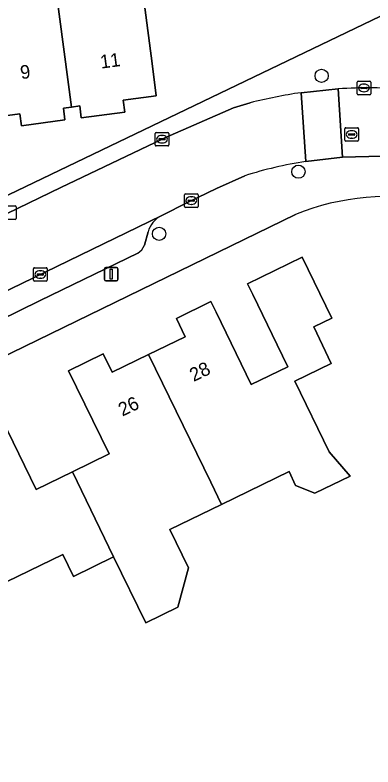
# Model space of a CAD drawing. Extents: x 163426 to 164192, y 380329 to 381641.
# Drawn here: x 163641.1 to 163667.5, y 381334.1 to 381389.6 of the extents above; entities that cross this region are included whole.
import ezdxf

# ---------------------------------------------------------------- set-up
doc = ezdxf.new("R2010")
doc.units = 0
for name, color, linetype in [('IMGEO_Boom', 7, 'Continuous'), ('IMGEO_Erf', 7, 'Continuous'), ('IMGEO_Kolk', 7, 'Continuous'), ('IMGEO_Lichtmast', 7, 'Continuous'), ('IMGEO_Pand', 7, 'Continuous'), ('IMGEO_Pand_nummerreeks', 7, 'Continuous'), ('IMGEO_Parkeervlak_open', 7, 'Continuous'), ('IMGEO_Rijbaan_lokaal_open', 7, 'Continuous'), ('IMGEO_Rioolput', 7, 'Continuous'), ('IMGEO_Voetpad_open', 7, 'Continuous')]:
    doc.layers.add(name, color=color, linetype=linetype)

msp = doc.modelspace()

# ---------------------------------------------------------------- linework, layer by layer
at = {"layer": 'IMGEO_Boom'}
for centre in [(163663.754, 381385.141), (163662.04, 381378.068), (163651.755, 381373.476)]:
    msp.add_circle(centre, 0.489, dxfattribs=at)
at = {"layer": 'IMGEO_Erf'}
for points in [[(163650.648, 381390.559), (163651.232, 381386.05), (163651.54, 381383.67), (163649.109, 381383.35), (163649.225, 381382.469), (163646.011, 381382.047), (163645.896, 381382.92), (163645.29, 381382.84), (163644.685, 381382.761), (163644.8, 381381.888), (163641.586, 381381.465), (163641.471, 381382.338), (163639.05, 381382.02), (163638.729, 381384.398), (163638.13, 381388.83), (163635.18, 381388.45), (163634.39, 381394.44)], [(163637.998, 381375.108), (163640.009, 381376.075), (163673.072, 381391.971)], [(163661.825, 381374.917), (163575.154, 381332.697)], [(163639.67, 381360.74), (163642.679, 381354.599), (163645.372, 381355.918), (163648.065, 381357.238), (163645.06, 381363.37), (163647.62, 381364.61), (163648.279, 381363.255), (163650.977, 381364.567), (163653.689, 381365.885), (163653.03, 381367.24), (163655.58, 381368.49), (163655.965, 381367.699), (163658.561, 381362.361), (163661.257, 381363.672), (163660.47, 381365.29), (163658.668, 381368.996), (163658.283, 381369.787), (163662.329, 381371.755), (163664.516, 381367.259), (163663.17, 381366.61), (163664.47, 381363.91), (163661.772, 381362.597), (163664.31, 381357.38), (163665.861, 381355.577), (163663.259, 381354.325), (163661.831, 381354.907), (163661.348, 381355.938), (163656.358, 381353.509), (163652.554, 381351.657), (163653.935, 381348.82), (163653.134, 381345.908), (163650.766, 381344.755), (163648.392, 381349.631), (163645.434, 381348.191), (163644.643, 381349.816), (163639.653, 381347.387)]]:
    msp.add_lwpolyline(points, dxfattribs=at)
msp.add_arc((163668.751, 381357.61), 18.641, 78.7638, 111.81, dxfattribs=at)
at = {"layer": 'IMGEO_Kolk'}
for p, q in [((163666.377, 381383.825), (163666.377, 381384.677)), ((163666.452, 381384.751), (163667.304, 381384.751)), ((163666.865, 381384.531), (163666.89, 381384.531)), ((163667.378, 381384.677), (163667.378, 381383.825)), ((163666.636, 381384.245), (163666.636, 381384.257)), ((163667.074, 381384.208), (163666.676, 381384.208)), ((163666.679, 381384.294), (163667.077, 381384.294)), ((163666.888, 381383.971), (163666.863, 381383.971)), ((163667.12, 381384.257), (163667.12, 381384.245)), ((163667.304, 381383.751), (163666.452, 381383.751)), ((163651.472, 381380.04), (163651.472, 381380.892)), ((163651.547, 381380.966), (163652.399, 381380.966)), ((163651.96, 381380.746), (163651.985, 381380.746)), ((163652.473, 381380.892), (163652.473, 381380.04)), ((163651.731, 381380.46), (163651.731, 381380.472)), ((163652.169, 381380.423), (163651.771, 381380.423)), ((163651.774, 381380.509), (163652.172, 381380.509)), ((163651.983, 381380.186), (163651.958, 381380.186)), ((163652.215, 381380.472), (163652.215, 381380.46)), ((163652.399, 381379.966), (163651.547, 381379.966)), ((163653.628, 381375.509), (163653.628, 381376.361)), ((163653.703, 381376.435), (163654.555, 381376.435)), ((163654.116, 381376.215), (163654.141, 381376.215)), ((163654.629, 381376.361), (163654.629, 381375.509)), ((163640.267, 381375.549), (163641.119, 381375.549)), ((163653.887, 381375.929), (163653.887, 381375.941)), ((163654.325, 381375.892), (163653.927, 381375.892)), ((163653.93, 381375.978), (163654.328, 381375.978)), ((163654.139, 381375.655), (163654.114, 381375.655)), ((163654.371, 381375.941), (163654.371, 381375.929)), ((163641.193, 381375.475), (163641.193, 381374.623)), ((163654.555, 381375.435), (163653.703, 381375.435)), ((163641.119, 381374.549), (163640.267, 381374.549)), ((163642.482, 381370.054), (163642.482, 381370.906)), ((163642.557, 381370.98), (163643.409, 381370.98)), ((163642.97, 381370.76), (163642.995, 381370.76)), ((163643.483, 381370.906), (163643.483, 381370.054)), ((163643.409, 381369.98), (163642.557, 381369.98)), ((163642.741, 381370.474), (163642.741, 381370.486)), ((163643.179, 381370.437), (163642.781, 381370.437)), ((163642.784, 381370.523), (163643.182, 381370.523)), ((163642.993, 381370.2), (163642.968, 381370.2)), ((163643.225, 381370.486), (163643.225, 381370.474))]:
    msp.add_line(p, q, dxfattribs=at)
for points in [[(163666.377, 381383.825), (163666.377, 381384.677)], [(163666.452, 381384.751), (163667.304, 381384.751)], [(163667.378, 381384.677), (163667.378, 381383.825)], [(163667.304, 381383.751), (163666.452, 381383.751)], [(163651.472, 381380.04), (163651.472, 381380.892)], [(163651.547, 381380.966), (163652.399, 381380.966)], [(163652.473, 381380.892), (163652.473, 381380.04)], [(163652.399, 381379.966), (163651.547, 381379.966)], [(163653.628, 381375.509), (163653.628, 381376.361)], [(163653.703, 381376.435), (163654.555, 381376.435)], [(163654.629, 381376.361), (163654.629, 381375.509)], [(163640.267, 381375.549), (163641.119, 381375.549)], [(163641.193, 381375.475), (163641.193, 381374.623)], [(163654.555, 381375.435), (163653.703, 381375.435)], [(163641.119, 381374.549), (163640.267, 381374.549)], [(163642.482, 381370.054), (163642.482, 381370.906)], [(163642.557, 381370.98), (163643.409, 381370.98)], [(163643.483, 381370.906), (163643.483, 381370.054)], [(163643.409, 381369.98), (163642.557, 381369.98)]]:
    msp.add_lwpolyline(points, dxfattribs=at)
for centre, radius, start, end in [((163666.454, 381384.675), 0.0765, 91.552, 178.448), ((163666.454, 381384.675), 0.0765, 91.552, 178.448), ((163667.302, 381384.675), 0.0765, 1.552, 88.448), ((163667.302, 381384.675), 0.0765, 1.552, 88.448), ((163666.676, 381384.254), 0.0403, 85.8775, 175.7526), ((163666.673, 381384.244), 0.0366, 178.938, 274.7102), ((163667.077, 381384.251), 0.043, 264.8664, 352.4533), ((163667.081, 381384.256), 0.0386, 1.7309, 96.639), ((163666.454, 381383.827), 0.0765, 181.552, 268.448), ((163666.454, 381383.827), 0.0765, 181.552, 268.448), ((163667.302, 381383.827), 0.0765, 271.552, 358.448), ((163667.302, 381383.827), 0.0765, 271.552, 358.448), ((163651.549, 381380.89), 0.0765, 91.552, 178.448), ((163651.549, 381380.89), 0.0765, 91.552, 178.448), ((163652.397, 381380.89), 0.0765, 1.552, 88.448), ((163652.397, 381380.89), 0.0765, 1.552, 88.448), ((163651.549, 381380.042), 0.0765, 181.552, 268.448), ((163651.549, 381380.042), 0.0765, 181.552, 268.448), ((163651.771, 381380.469), 0.0403, 85.8775, 175.7526), ((163651.768, 381380.459), 0.0366, 178.938, 274.7102), ((163652.172, 381380.466), 0.043, 264.8664, 352.4533), ((163652.176, 381380.471), 0.0386, 1.7309, 96.639), ((163652.397, 381380.042), 0.0765, 271.552, 358.448), ((163652.397, 381380.042), 0.0765, 271.552, 358.448), ((163653.705, 381376.359), 0.0765, 91.552, 178.448), ((163653.705, 381376.359), 0.0765, 91.552, 178.448), ((163654.553, 381376.359), 0.0765, 1.552, 88.448), ((163654.553, 381376.359), 0.0765, 1.552, 88.448), ((163641.117, 381375.473), 0.0765, 1.552, 88.448), ((163641.117, 381375.473), 0.0765, 1.552, 88.448), ((163653.927, 381375.938), 0.0403, 85.8775, 175.7526), ((163653.924, 381375.928), 0.0366, 178.938, 274.7102), ((163654.328, 381375.935), 0.043, 264.8664, 352.4533), ((163654.332, 381375.94), 0.0386, 1.7309, 96.639), ((163653.705, 381375.511), 0.0765, 181.552, 268.448), ((163653.705, 381375.511), 0.0765, 181.552, 268.448), ((163654.553, 381375.511), 0.0765, 271.552, 358.448), ((163654.553, 381375.511), 0.0765, 271.552, 358.448), ((163641.117, 381374.625), 0.0765, 271.552, 358.448), ((163641.117, 381374.625), 0.0765, 271.552, 358.448), ((163642.559, 381370.904), 0.0765, 91.552, 178.448), ((163642.559, 381370.904), 0.0765, 91.552, 178.448), ((163643.407, 381370.904), 0.0765, 1.552, 88.448), ((163643.407, 381370.904), 0.0765, 1.552, 88.448), ((163642.559, 381370.056), 0.0765, 181.552, 268.448), ((163642.559, 381370.056), 0.0765, 181.552, 268.448), ((163642.781, 381370.483), 0.0403, 85.8775, 175.7526), ((163642.778, 381370.473), 0.0366, 178.938, 274.7102), ((163643.182, 381370.48), 0.043, 264.8664, 352.4533), ((163643.186, 381370.485), 0.0386, 1.7309, 96.639), ((163643.407, 381370.056), 0.0765, 271.552, 358.448), ((163643.407, 381370.056), 0.0765, 271.552, 358.448)]:
    msp.add_arc(centre, radius, start, end, dxfattribs=at)
for centre, major_axis, ratio, start_param, end_param in [((163666.864, 381384.251), (-0.387, 0.002), 0.722429, 4.712389, 7.853982), ((163666.889, 381384.251), (-0.39, 0.002), 0.717154, 1.570796, 4.712389), ((163651.959, 381380.466), (-0.387, 0.002), 0.722429, 4.712389, 7.853982), ((163651.984, 381380.466), (-0.39, 0.002), 0.717154, 1.570796, 4.712389), ((163654.115, 381375.935), (-0.387, 0.002), 0.722429, 4.712389, 7.853982), ((163654.14, 381375.935), (-0.39, 0.002), 0.717154, 1.570796, 4.712389), ((163642.969, 381370.48), (-0.387, 0.002), 0.722429, 4.712389, 7.853982), ((163642.994, 381370.48), (-0.39, 0.002), 0.717154, 1.570796, 4.712389)]:
    msp.add_ellipse(centre, major_axis=major_axis, ratio=ratio, start_param=start_param, end_param=end_param, dxfattribs=at)
at = {"layer": 'IMGEO_Lichtmast'}
for p, q in [((163647.716, 381370.106), (163647.716, 381370.906)), ((163647.716, 381370.906), (163647.716, 381370.106)), ((163647.816, 381371.006), (163648.606, 381371.006)), ((163648.606, 381371.006), (163647.816, 381371.006)), ((163648.706, 381370.906), (163648.706, 381370.106)), ((163648.706, 381370.106), (163648.706, 381370.906)), ((163648.606, 381370.006), (163647.816, 381370.006)), ((163647.816, 381370.006), (163648.606, 381370.006))]:
    msp.add_line(p, q, dxfattribs=at)
msp.add_lwpolyline([(163648.136, 381370.881), (163648.286, 381370.881), (163648.286, 381370.131), (163648.136, 381370.131), (163648.136, 381370.881)], dxfattribs=at)
for centre, start, end in [((163647.816, 381370.906), 90, 180), ((163647.816, 381370.906), 90, 180), ((163648.606, 381370.906), 0, 90), ((163648.606, 381370.906), 360, 90), ((163647.816, 381370.106), 180, 270), ((163647.816, 381370.106), 180, 270), ((163648.606, 381370.106), 270, 0), ((163648.606, 381370.106), 270, 0)]:
    msp.add_arc(centre, 0.1, start, end, dxfattribs=at)
at = {"layer": 'IMGEO_Pand'}
for points in [[(163644.152, 381391.394), (163645.29, 381382.84), (163645.896, 381382.92), (163646.011, 381382.047), (163649.225, 381382.469), (163649.109, 381383.35), (163651.54, 381383.67), (163651.232, 381386.05), (163650.648, 381390.559), (163653.644, 381390.947), (163653.477, 381392.239), (163652.894, 381396.738), (163652.765, 381396.859), (163646.954, 381396.094), (163647.514, 381391.837)], [(163644.152, 381391.394), (163640.782, 381390.95), (163640.221, 381395.208), (163639.348, 381395.093), (163634.39, 381394.44), (163635.18, 381388.45), (163638.13, 381388.83), (163638.729, 381384.398), (163639.05, 381382.02), (163641.471, 381382.338), (163641.586, 381381.465), (163644.8, 381381.888), (163644.685, 381382.761), (163645.29, 381382.84)], [(163650.977, 381364.567), (163655.567, 381355.134), (163656.358, 381353.509), (163661.348, 381355.938), (163661.831, 381354.907), (163663.259, 381354.325), (163665.861, 381355.577), (163664.31, 381357.38), (163661.772, 381362.597), (163664.47, 381363.91), (163663.17, 381366.61), (163664.516, 381367.259), (163662.329, 381371.755), (163658.283, 381369.787), (163658.668, 381368.996), (163660.47, 381365.29), (163661.257, 381363.672), (163658.561, 381362.361), (163655.965, 381367.699), (163655.58, 381368.49), (163653.03, 381367.24), (163653.689, 381365.885)], [(163655.567, 381355.134), (163650.977, 381364.567), (163648.279, 381363.255), (163647.62, 381364.61), (163645.06, 381363.37), (163648.065, 381357.238), (163645.372, 381355.918), (163648.392, 381349.631), (163650.766, 381344.755), (163653.134, 381345.908), (163653.935, 381348.82), (163652.554, 381351.657), (163656.358, 381353.509)], [(163639.653, 381347.387), (163644.643, 381349.816), (163645.434, 381348.191), (163648.392, 381349.631), (163645.372, 381355.918), (163642.679, 381354.599), (163639.67, 381360.74), (163637.1, 381359.49), (163637.756, 381358.145), (163635.062, 381356.83)]]:
    msp.add_lwpolyline(points, close=True, dxfattribs=at)
at = {"layer": 'IMGEO_Parkeervlak_open'}
for points in [[(163651.905, 381374.816), (163602.271, 381350.712), (163599.798, 381349.511), (163577.359, 381338.614)], [(163650.674, 381372.646), (163650.942, 381373.64)], [(163580.614, 381338.203), (163589.122, 381342.343), (163595.248, 381345.324), (163605.166, 381350.15), (163611.31, 381353.139), (163620.814, 381357.764), (163626.934, 381360.742), (163636.846, 381365.565), (163642.986, 381368.553), (163650.182, 381372.054)]]:
    msp.add_lwpolyline(points, dxfattribs=at)
for centre, radius, start, end in [((163652.783, 381373.115), 1.914, 117.2906, 164.0829), ((163649.54, 381373.088), 1.217, 301.8286, 338.7128)]:
    msp.add_arc(centre, radius, start, end, dxfattribs=at)
at = {"layer": 'IMGEO_Rijbaan_lokaal_open'}
msp.add_lwpolyline([(163665.283, 381379.137), (163664.965, 381384.184), (163662.236, 381383.901), (163662.581, 381378.824)], close=True, dxfattribs=at)
for points in [[(163662.581, 381378.824), (163662.236, 381383.901)], [(163664.965, 381384.184), (163665.283, 381379.137), (163668.206, 381379.218)], [(163658.487, 381383.156), (163657.247, 381382.783), (163652.186, 381380.573), (163651.97, 381380.464), (163644.497, 381376.892), (163640.532, 381374.986), (163639.188, 381374.342), (163638.941, 381374.22), (163637.865, 381373.613), (163626.312, 381367.785), (163624.845, 381367.269), (163600.087, 381355.21), (163602.271, 381350.712), (163651.905, 381374.816)], [(163651.905, 381374.816), (163653.913, 381375.817), (163655.995, 381376.838), (163658.079, 381377.773)]]:
    msp.add_lwpolyline(points, dxfattribs=at)
for centre, radius, start, end in [((163667.258, 381348.825), 35.433, 98.1475, 104.3312), ((163667.235, 381349.031), 35.226, 85.3652, 93.694), ((163667.664, 381346.885), 32.341, 99.0419, 107.2391)]:
    msp.add_arc(centre, radius, start, end, dxfattribs=at)
at = {"layer": 'IMGEO_Rioolput'}
for p, q in [((163665.471, 381380.391), (163665.471, 381381.243)), ((163665.546, 381381.317), (163666.398, 381381.317)), ((163665.959, 381381.097), (163665.984, 381381.097)), ((163666.472, 381381.243), (163666.472, 381380.391)), ((163665.73, 381380.811), (163665.73, 381380.823)), ((163666.168, 381380.774), (163665.77, 381380.774)), ((163665.773, 381380.86), (163666.171, 381380.86)), ((163665.982, 381380.537), (163665.957, 381380.537)), ((163666.214, 381380.823), (163666.214, 381380.811)), ((163666.398, 381380.317), (163665.546, 381380.317))]:
    msp.add_line(p, q, dxfattribs=at)
for points in [[(163665.471, 381380.391), (163665.471, 381381.243)], [(163665.546, 381381.317), (163666.398, 381381.317)], [(163666.472, 381381.243), (163666.472, 381380.391)], [(163666.398, 381380.317), (163665.546, 381380.317)]]:
    msp.add_lwpolyline(points, dxfattribs=at)
for centre, radius, start, end in [((163665.548, 381381.241), 0.0765, 91.552, 178.448), ((163665.548, 381381.241), 0.0765, 91.552, 178.448), ((163666.396, 381381.241), 0.0765, 1.552, 88.448), ((163666.396, 381381.241), 0.0765, 1.552, 88.448), ((163665.77, 381380.82), 0.0403, 85.8775, 175.7526), ((163665.767, 381380.81), 0.0366, 178.938, 274.7102), ((163666.171, 381380.817), 0.043, 264.8664, 352.4533), ((163666.175, 381380.822), 0.0386, 1.7309, 96.639), ((163665.548, 381380.393), 0.0765, 181.552, 268.448), ((163665.548, 381380.393), 0.0765, 181.552, 268.448), ((163666.396, 381380.393), 0.0765, 271.552, 358.448), ((163666.396, 381380.393), 0.0765, 271.552, 358.448)]:
    msp.add_arc(centre, radius, start, end, dxfattribs=at)
for centre, major_axis, ratio, start_param, end_param in [((163665.958, 381380.817), (-0.387, 0.002), 0.722429, 4.712389, 7.853982), ((163665.983, 381380.817), (-0.39, 0.002), 0.717154, 1.570796, 4.712389)]:
    msp.add_ellipse(centre, major_axis=major_axis, ratio=ratio, start_param=start_param, end_param=end_param, dxfattribs=at)
at = {"layer": 'IMGEO_Voetpad_open'}
for points in [[(163673.072, 381391.971), (163640.009, 381376.075), (163640.532, 381374.986), (163644.497, 381376.892), (163651.97, 381380.464), (163652.186, 381380.573), (163657.247, 381382.783), (163658.487, 381383.156)], [(163662.236, 381383.901), (163664.965, 381384.184)], [(163668.206, 381379.218), (163665.283, 381379.137), (163662.581, 381378.824)], [(163658.079, 381377.773), (163655.995, 381376.838), (163653.913, 381375.817), (163651.905, 381374.816)], [(163575.154, 381332.697), (163661.825, 381374.917)], [(163650.942, 381373.64), (163650.674, 381372.646)], [(163650.182, 381372.054), (163642.986, 381368.553), (163636.846, 381365.565), (163626.934, 381360.742), (163620.814, 381357.764), (163611.31, 381353.139), (163605.166, 381350.15), (163595.248, 381345.324), (163589.122, 381342.343), (163580.614, 381338.203)]]:
    msp.add_lwpolyline(points, dxfattribs=at)
for centre, radius, start, end in [((163667.258, 381348.825), 35.433, 98.1475, 104.3312), ((163667.235, 381349.031), 35.226, 85.3652, 93.694), ((163667.664, 381346.885), 32.341, 99.0419, 107.2391), ((163668.751, 381357.61), 18.641, 78.7638, 111.81), ((163652.783, 381373.115), 1.914, 117.2906, 164.0829), ((163649.54, 381373.088), 1.217, 301.8286, 338.7128)]:
    msp.add_arc(centre, radius, start, end, dxfattribs=at)

# ---------------------------------------------------------------- texts
at = {"layer": 'IMGEO_Pand_nummerreeks'}
for s, rotation, p in [('11', 7.5255, (163647.472, 381385.675)), ('9', 7.5255, (163641.57, 381384.895)), ('28', 25.9261, (163654.306, 381362.538)), ('26', 25.9263, (163649.045, 381359.981))]:
    msp.add_text(s, height=1, rotation=rotation, dxfattribs=at).set_placement(p)

doc.saveas('drawing.dxf')
